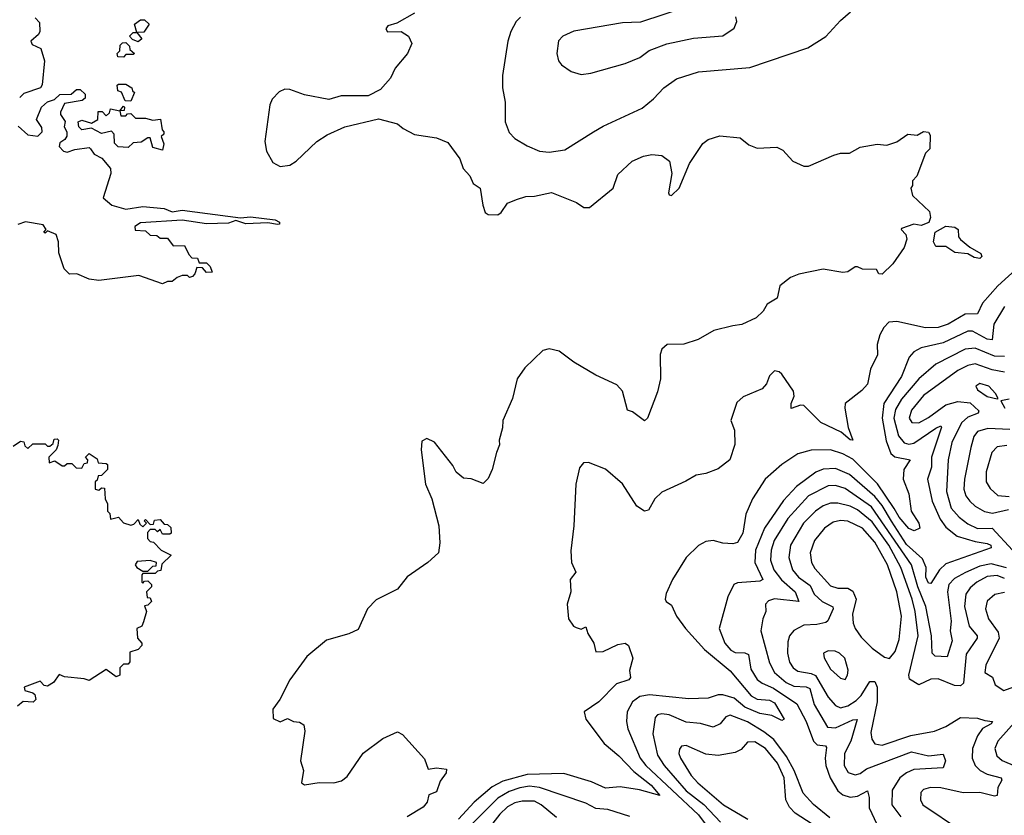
# Model space of a CAD drawing. Extents: x 1678431 to 1860718, y 384618 to 522882.
# Tile 262 of 473: x 1732271 to 1736295, y 498022 to 501273. Entities that reach past the tile are written whole.
import ezdxf

# ---------------------------------------------------------------- set-up
doc = ezdxf.new("R2010")
doc.units = 0

msp = doc.modelspace()

# ---------------------------------------------------------------- linework, layer by layer
at = {"layer": '0CON10XD'}
for points in [[(1734995.3, 501324.7), (1734807.6, 501262.4), (1734735, 501259.5), (1734535, 501225.5), (1734490, 501205), (1734473.2, 501186.8), (1734466, 501135), (1734472.9, 501105), (1734485, 501088), (1734525, 501060.8), (1734565, 501049.2)], [(1732335, 501280), (1732351.7, 501261.7), (1732353.3, 501225), (1732348, 501212), (1732316.7, 501185), (1732321.7, 501171.7), (1732357.5, 501155), (1732373.3, 501105), (1732363.3, 501006.7), (1732356.2, 500993.8), (1732288.3, 500971.7), (1732271.2, 500955)], [(1732755, 501182.5), (1732731.7, 501191.7), (1732720, 501205), (1732735, 501220), (1732750, 501220), (1732740, 501255), (1732765, 501272.5), (1732781.7, 501271.7), (1732800, 501255), (1732778.3, 501221.7), (1732750, 501220), (1732770, 501195), (1732755, 501182.5)], [(1733885, 501299.2), (1733811.7, 501258.3), (1733775, 501247.5), (1733767.5, 501235), (1733773.9, 501223.9), (1733830, 501225), (1733860, 501205), (1733873.8, 501175), (1733856, 501135), (1733806.2, 501075), (1733785.8, 501034.2), (1733745, 500987.5), (1733695, 500961.2), (1733585, 500961.2), (1733535, 500946.7), (1733435, 500966.2), (1733375, 500988), (1733355, 500988.8), (1733331.2, 500978.8), (1733302.4, 500947.6), (1733293.1, 500925), (1733273.6, 500775), (1733279.3, 500735), (1733305, 500689.1), (1733335, 500673.6), (1733375, 500678.1), (1733401.4, 500695), (1733485, 500775.8), (1733527.3, 500802.7), (1733600, 500835), (1733737.7, 500867.7), (1733815, 500846.7), (1733837.7, 500827.7), (1733885, 500803.3), (1733975, 500790), (1734021.2, 500771.2), (1734070, 500705), (1734083.3, 500665), (1734110, 500635), (1734124.2, 500604.2), (1734153.3, 500585), (1734163.3, 500515), (1734173.8, 500485), (1734185, 500477.5), (1734225, 500475.7), (1734239.2, 500485), (1734265, 500523.8), (1734301.7, 500538.3), (1734339.1, 500550.9), (1734375, 500551.5), (1734445, 500566.9), (1734546.3, 500526.3), (1734576.1, 500506.1), (1734600, 500505), (1734696.2, 500585), (1734715, 500640), (1734773.8, 500695), (1734820, 500715), (1734855, 500721.5), (1734895, 500718.5), (1734926.7, 500695), (1734935.7, 500645), (1734922.2, 500565), (1734925, 500556.7), (1734935, 500554.3), (1734965.4, 500585), (1735008, 500685), (1735062.6, 500767.4), (1735085, 500783.8), (1735132.3, 500797.7), (1735215, 500790), (1735251.3, 500761.3), (1735285, 500748.6), (1735365, 500752), (1735390.3, 500740.3), (1735430, 500695), (1735475, 500674.2), (1735495, 500674.3), (1735598.7, 500718.7), (1735625, 500727), (1735662.2, 500727.8), (1735705, 500751.9), (1735775, 500764), (1735815, 500760), (1735855.9, 500774.1), (1735900, 500805), (1735938.8, 500801.2), (1735965, 500816.2), (1735985, 500813.3), (1735991.7, 500801.7), (1735990, 500745), (1735973, 500727), (1735937, 500633), (1735920, 500615), (1735920, 500595), (1735912.5, 500585), (1735920, 500555), (1735988.8, 500488.8), (1735993.5, 500465), (1735986.1, 500443.9), (1735955, 500432.5), (1735925, 500437.5), (1735875, 500420), (1735872.5, 500415), (1735892.5, 500395), (1735896, 500376), (1735885, 500342.5), (1735838.8, 500275), (1735795, 500233.3), (1735782.5, 500235), (1735771.7, 500251.7), (1735715, 500253.3), (1735695, 500262.5), (1735685, 500262.5), (1735655, 500242.5), (1735635, 500240), (1735555, 500253.3), (1735455, 500233.3), (1735421.2, 500218.8), (1735377.5, 500185), (1735366.7, 500135), (1735325, 500110), (1735308.6, 500081.4), (1735280, 500055), (1735222.4, 500027.6), (1735185, 500021.9), (1735107, 500003), (1735043.5, 499966.5), (1734985, 499947.3), (1734916.7, 499945), (1734895, 499927.1), (1734888.2, 499905), (1734889.1, 499805), (1734877.6, 499752.4), (1734836.2, 499645), (1734825, 499633.3), (1734775, 499670.8), (1734755, 499677.5), (1734734.7, 499754.7), (1734711.4, 499781.4), (1734625, 499820.8), (1734535, 499873.6), (1734475, 499918), (1734435, 499927.3), (1734408.8, 499921.2), (1734335, 499850), (1734304.5, 499805), (1734284.5, 499725.5), (1734245.7, 499635), (1734244.4, 499605), (1734230.8, 499555), (1734232.5, 499535), (1734219.2, 499505), (1734202, 499435)], [(1734317.3, 501282.7), (1734299.4, 501265), (1734277.8, 501225), (1734266.2, 501185), (1734244.4, 501045), (1734244.3, 500995), (1734255.5, 500935.5), (1734255.5, 500855), (1734272, 500812), (1734295, 500787.3), (1734345, 500757.5), (1734395, 500735.4), (1734435, 500731.2), (1734498.5, 500741.5), (1734615.6, 500814.4), (1734655, 500838.2), (1734815, 500911.9), (1734861.1, 500948.9), (1734903.1, 500995), (1734955, 501030.8), (1735045, 501060), (1735255, 501078.2), (1735491.8, 501158.2), (1735565.4, 501204.6), (1735625, 501270), (1735666.7, 501305)], [(1734565, 501049.2), (1734605, 501054.2), (1734745, 501093.5), (1734805, 501118.6), (1734842.8, 501147.2), (1734915, 501174.6), (1735025, 501196.9), (1735145, 501207.3), (1735191.4, 501238.6), (1735201.4, 501265), (1735197.5, 501285)], [(1732695, 501120), (1732671.7, 501121.7), (1732670, 501135), (1732680, 501145), (1732681.7, 501168.3), (1732691.7, 501178.3), (1732705, 501180), (1732720, 501165), (1732721.7, 501151.7), (1732740, 501135), (1732735, 501130), (1732705, 501130), (1732695, 501120)], [(1732265, 500837.5), (1732305, 500802.5), (1732345, 500797.5), (1732362.5, 500815), (1732361.7, 500831.7), (1732340, 500865), (1732360, 500915), (1732385, 500936.7), (1732413, 500947), (1732435, 500967.5), (1732481.7, 500968.3), (1732503, 500987), (1732518.3, 500988.3), (1732538.3, 500968.3), (1732538.3, 500951.7), (1732527, 500943), (1732455, 500930), (1732437.5, 500895), (1732437.5, 500885), (1732457, 500857), (1732452.5, 500835), (1732463.3, 500815), (1732463.6, 500796.4), (1732456.4, 500783.6), (1732435, 500770), (1732432.5, 500755), (1732450, 500735), (1732465, 500731.2), (1732497, 500743), (1732555, 500750), (1732560, 500745), (1732575, 500723.3), (1732606.7, 500706.7), (1732642.5, 500665), (1732643.3, 500645), (1732612.5, 500545), (1732647.5, 500515), (1732705, 500498.8), (1732775, 500509.5), (1732861.2, 500501.2), (1732895, 500487.1), (1732935.4, 500494.6), (1733173.8, 500463.8), (1733215, 500468), (1733315, 500455.3), (1733332.5, 500445), (1733332.5, 500437.5), (1733324.1, 500435.9), (1733285, 500442.5), (1733195, 500438.2), (1733155, 500452), (1733125, 500440.8), (1733035, 500438.2), (1732935, 500453.8), (1732765, 500442.5), (1732741.7, 500428.3), (1732743, 500413), (1732785, 500410), (1732805, 500392.5), (1732831.7, 500391.7), (1732845, 500380), (1732875, 500380), (1732898.3, 500348.3), (1732945, 500350), (1732963, 500313), (1732975, 500300), (1732998.3, 500298.3), (1733005, 500280), (1733035, 500280), (1733050, 500265), (1733058.3, 500241.7), (1733035, 500240), (1733018.3, 500258.3), (1732995, 500260), (1732987.5, 500235), (1732977, 500223), (1732965, 500220), (1732957, 500227), (1732935, 500227.5), (1732915, 500220), (1732895, 500202.5), (1732875, 500202.5), (1732855, 500193.3), (1732757.7, 500227.7), (1732595, 500206.7), (1732555, 500213.3), (1732505, 500233.8), (1732475, 500233.3), (1732452.5, 500255), (1732430.7, 500320.7), (1732430, 500365), (1732420, 500395), (1732385, 500410), (1732375, 500400), (1732370, 500405), (1732380, 500415), (1732367.5, 500435), (1732295, 500447.5), (1732263.9, 500436.1)], [(1732725, 500940), (1732701.7, 500941.7), (1732686.7, 500976.7), (1732671.7, 500981.7), (1732670, 501005), (1732675, 501010), (1732705, 501010), (1732730, 500995), (1732731.7, 500981.7), (1732740, 500975), (1732725, 500940)], [(1732855, 500740), (1732815, 500750), (1732805, 500790), (1732795, 500790), (1732767, 500773), (1732735, 500770), (1732715, 500750), (1732673, 500753), (1732658.3, 500768.3), (1732657.5, 500805), (1732647, 500817), (1732605, 500807.5), (1732565, 500830), (1732525, 500822.5), (1732512.5, 500835), (1732510, 500855), (1732525, 500862.5), (1732565, 500850), (1732590, 500865), (1732591.7, 500898.3), (1732608.3, 500898.3), (1732625, 500880), (1732638.3, 500891.7), (1732641.7, 500908.3), (1732680, 500900), (1732695, 500920), (1732700, 500915), (1732698.3, 500901.7), (1732680, 500900), (1732685, 500880), (1732705, 500880), (1732711.7, 500888.3), (1732725, 500890), (1732745, 500870), (1732785, 500870), (1732815, 500862.5), (1732846.4, 500866.4), (1732853, 500823), (1732860, 500815), (1732860, 500805), (1732850, 500795), (1732860, 500765), (1732855, 500740)], [(1736195, 500296.9), (1736170.9, 500300.9), (1736145, 500316.4), (1736092, 500322), (1736055, 500345.6), (1736015, 500346.2), (1736005.6, 500365.6), (1736012.1, 500405), (1736055, 500429.4), (1736092.5, 500425), (1736106.7, 500415), (1736107.5, 500385), (1736115.7, 500375), (1736153.4, 500343.4), (1736198.1, 500318.1), (1736202.2, 500305), (1736195, 500296.9)], [(1736355, 500264), (1736267.8, 500185), (1736205.2, 500115), (1736185, 500070.4), (1736135, 500069), (1736065, 500028.6), (1736024.8, 500015.2), (1735973.2, 500013.2), (1735855, 500040), (1735823.4, 500036.6), (1735801.8, 500015), (1735786.2, 499985), (1735775.4, 499945), (1735776.8, 499903.2), (1735747.3, 499845), (1735735, 499784), (1735713, 499757), (1735644.3, 499705), (1735642.5, 499685), (1735656.2, 499606.2), (1735675, 499554.4), (1735665, 499556), (1735628, 499588), (1735545, 499626.9), (1735475, 499696.5), (1735462.3, 499697.7), (1735423.9, 499683.9), (1735424.2, 499704.2), (1735435.5, 499734.5), (1735432.9, 499755), (1735385, 499823.8), (1735375, 499833.3), (1735355, 499837.5), (1735335, 499817.5), (1735323.3, 499785), (1735305.8, 499764.2), (1735228, 499732), (1735201.7, 499708.3), (1735177.5, 499635), (1735192, 499595), (1735193, 499537), (1735172.9, 499475), (1735125, 499437.1), (1735075, 499418.6), (1735035, 499411.4), (1734993, 499387)], [(1736295, 500100.4), (1736251.8, 500028.2), (1736244.7, 499965.3), (1736225, 499967.1), (1736165, 499999.5), (1736145, 499999.5), (1736045, 499952.6), (1735955, 499932.6), (1735924.8, 499915.2), (1735906.4, 499893.6), (1735875.2, 499815), (1735802.3, 499705), (1735794.9, 499645), (1735812.5, 499552.5), (1735830.4, 499500.4), (1735846.6, 499486.6), (1735909.5, 499475), (1735884.7, 499435), (1735881.6, 499395), (1735904.2, 499335), (1735914.7, 499265), (1735945.9, 499215), (1735948.9, 499195), (1735926.2, 499183.8), (1735905, 499194.1), (1735865, 499240.2), (1735845.2, 499275), (1735776.8, 499376.8), (1735675, 499477.2), (1735635, 499499), (1735585, 499515.2), (1735505, 499513.8), (1735451.2, 499498.8), (1735385.7, 499455), (1735317.3, 499395), (1735265.4, 499314.6), (1735238.1, 499251.9), (1735226.5, 499175), (1735205, 499136.9), (1735185, 499130.5), (1735145, 499133.8), (1735104.6, 499145.4), (1735075, 499140.9), (1735045, 499124.5), (1734994.7, 499075), (1734938.9, 498985), (1734912.4, 498927.6), (1734908.8, 498905), (1734913.3, 498895), (1734935, 498880), (1734955.6, 498835), (1734991.8, 498785), (1735069.8, 498699.8), (1735175, 498611.8), (1735260.2, 498510.2), (1735285, 498496.2), (1735335, 498491.9), (1735355, 498481.6), (1735395.4, 498414.6), (1735385, 498408.6), (1735345, 498429.2), (1735295, 498437.5), (1735235, 498464.2), (1735190.9, 498500.9), (1735145, 498513.6), (1735125, 498513.4), (1735085, 498500), (1735005, 498497.4), (1734845, 498514.6), (1734805, 498507.3), (1734775.3, 498485), (1734753.1, 498445), (1734750.2, 498405), (1734756.6, 498375), (1734806.4, 498255), (1734830.2, 498225), (1735045, 498024.1), (1735117.3, 497927.3)], [(1736295, 499896.2), (1736255, 499898.6), (1736175, 499930), (1736134.1, 499925.9), (1736014.9, 499865.1), (1735945, 499805.6), (1735875, 499722.6), (1735850.1, 499679.9), (1735843.7, 499645), (1735862.9, 499572.9), (1735885, 499544), (1735905, 499538.5), (1735925, 499542.8), (1736015, 499604.3), (1736035, 499612.9), (1736037.6, 499607.6), (1735997.2, 499485), (1735996.7, 499445), (1735980.9, 499395), (1735999.7, 499305), (1736031.9, 499231.9), (1736055, 499199.6), (1736101.8, 499161.8), (1736175, 499140.1), (1736225, 499133.1), (1736238.9, 499125), (1736241.1, 499115), (1736055, 499048.8), (1736030, 499025), (1735995, 498969.5), (1735985, 498970.4), (1735973.7, 498995), (1735975.6, 499035), (1735959.9, 499069.9), (1735895, 499128.3), (1735833.3, 499223.3), (1735795, 499287.6), (1735765, 499325.1), (1735661.4, 499415), (1735605, 499439), (1735555, 499435.6), (1735525, 499423.8), (1735444.8, 499365), (1735391.8, 499308.2), (1735314.3, 499195.7), (1735277.4, 499105), (1735275.5, 499055), (1735307.8, 498985), (1735295, 498978.1), (1735205, 498971.8), (1735190, 498965), (1735165.5, 498915), (1735129.2, 498785), (1735153.1, 498725), (1735176.7, 498696.7), (1735195, 498686.5), (1735235, 498686), (1735248.8, 498678.8), (1735258.8, 498618.8), (1735285, 498577.4), (1735305, 498561.9), (1735351.9, 498541.9), (1735446.9, 498476.9), (1735484.3, 498405), (1735515, 498324.7), (1735529.8, 498309.8), (1735563.8, 498305), (1735568.7, 498298.7), (1735562.3, 498255), (1735564.8, 498225), (1735583.3, 498175), (1735615, 498121.5), (1735635, 498105.3), (1735665, 498095.8), (1735695, 498100.6), (1735735, 498122.2), (1735742.7, 498095), (1735742, 498052), (1735773.1, 497985)], [(1736295, 499832.9), (1736245, 499841.8), (1736175, 499866.4), (1736145, 499860.5), (1736105, 499839.6), (1735965, 499736.8), (1735915, 499676.8), (1735905.3, 499645), (1735916.3, 499626.3), (1735945, 499625.7), (1735985, 499646.9), (1736055, 499699.6), (1736105, 499712.6), (1736155, 499707.1), (1736190.7, 499675), (1736187.8, 499665), (1736145, 499648.7), (1736119.2, 499625), (1736080.3, 499545), (1736065.6, 499475), (1736058.7, 499345), (1736077.5, 499277.5), (1736109.5, 499239.5), (1736145, 499212.2), (1736185, 499194.1), (1736245.2, 499195.1), (1736327.8, 499105)], [(1736265, 499723.8), (1736270, 499725), (1736258.9, 499745), (1736231.1, 499775), (1736195, 499786.6), (1736177.8, 499775), (1736185, 499760), (1736225, 499733.3), (1736265, 499723.8)], [(1736315, 499722.9), (1736280, 499715), (1736297.1, 499685)], [(1736317.8, 499597.8), (1736227.6, 499602.4), (1736185, 499590.3), (1736169.9, 499570.1), (1736157.3, 499525), (1736132, 499395), (1736129.6, 499355), (1736137.3, 499327.3), (1736153.5, 499305), (1736175, 499284.8), (1736213.1, 499263.1), (1736246.2, 499256.2), (1736311.1, 499271.1)], [(1732245, 499530), (1732275, 499550), (1732288.3, 499548.3), (1732291.7, 499531.7), (1732305, 499520), (1732325, 499540), (1732375, 499540), (1732385, 499530), (1732395, 499530), (1732408.3, 499541.7), (1732411.7, 499558.3), (1732425, 499560), (1732430, 499555), (1732427, 499533), (1732420, 499515), (1732390, 499485), (1732391.7, 499461.7), (1732415, 499470), (1732445, 499450), (1732455, 499450), (1732465, 499460), (1732485, 499460), (1732501.7, 499441.7), (1732525, 499440), (1732535, 499460), (1732548.3, 499461.7), (1732550, 499475)], [(1734202, 499435), (1734185, 499397.5), (1734165, 499377.5), (1734116.1, 499396.1), (1734085, 499398.8), (1734055, 499423.8), (1734041.1, 499451.1), (1733965.9, 499545.9), (1733935, 499561.2), (1733915, 499550), (1733911.4, 499515), (1733929.2, 499375), (1733955.7, 499315), (1733984.3, 499205), (1733988.6, 499135), (1733982.9, 499095), (1733939.4, 499055), (1733855, 498995.6), (1733815, 498945.6), (1733728, 498902), (1733692.7, 498865), (1733655, 498781.1), (1733616.6, 498763.4), (1733525, 498737.2), (1733445, 498670.8), (1733375.6, 498575), (1733334.6, 498495.4), (1733306, 498455), (1733307, 498417), (1733335, 498403.8), (1733365, 498417.5), (1733390, 498405), (1733415, 498402.5), (1733431.7, 498391.7), (1733436.7, 498365), (1733418.8, 498245), (1733431.2, 498205), (1733422.5, 498155), (1733435, 498146.7), (1733495, 498155.3), (1733555.2, 498154.8), (1733586.8, 498163.2), (1733609.1, 498180.9), (1733675, 498276), (1733755, 498336), (1733815, 498362.5), (1733835, 498352.5), (1733925, 498252.5), (1733940, 498210), (1733975, 498216), (1734015, 498210), (1734013.8, 498195), (1733988.8, 498161.2), (1733975, 498117.5), (1733942.5, 498105), (1733935.7, 498075), (1733920, 498055), (1733854.2, 498015.8)], [(1732550, 499475), (1732540, 499485), (1732555, 499500), (1732588.3, 499478.3), (1732591.7, 499461.7), (1732625, 499460), (1732630, 499455), (1732630, 499435), (1732605, 499410), (1732591.7, 499408.3), (1732588.3, 499391.7), (1732580, 499385), (1732580, 499355), (1732595, 499350), (1732605, 499360), (1732618.3, 499358.3), (1732620, 499315), (1732630, 499295), (1732630, 499265), (1732640, 499255), (1732641.7, 499231.7), (1732675, 499240), (1732695, 499217.5), (1732725, 499207.5), (1732738.3, 499211.7), (1732755, 499230), (1732761.7, 499211.7), (1732775, 499200), (1732790, 499215), (1732780, 499225), (1732785, 499230), (1732805, 499210), (1732818.3, 499211.7), (1732821.7, 499228.3), (1732845, 499230), (1732861.7, 499211.7), (1732875, 499210), (1732888.3, 499198.3), (1732890, 499175), (1732885, 499170), (1732855, 499170), (1732845, 499190), (1732835, 499180), (1732825, 499190), (1732805, 499190), (1732793, 499177), (1732793, 499153), (1732805, 499140), (1732818.3, 499138.3), (1732850, 499105), (1732890, 499085), (1732851.7, 499048.3), (1732848.3, 499021.7), (1732835, 499020), (1732825, 499010), (1732775, 499010), (1732770, 499005), (1732770, 498975), (1732775, 498970), (1732781.7, 498978.3), (1732795, 498980), (1732810, 498965), (1732810, 498955), (1732790, 498935), (1732791.7, 498911.7), (1732805, 498910), (1732810, 498895), (1732795, 498880), (1732781.7, 498878.3), (1732790, 498855), (1732777, 498813), (1732770, 498795), (1732750, 498785), (1732752.5, 498745), (1732770, 498725), (1732770, 498715), (1732755, 498700), (1732721.7, 498688.3), (1732721.7, 498648.3), (1732715, 498640), (1732695, 498640), (1732680, 498625), (1732680, 498595), (1732665, 498587.5), (1732625, 498617.5), (1732555, 498572.5), (1732535, 498580), (1732455, 498587.5), (1732433, 498597), (1732410, 498565), (1732385, 498550), (1732371.7, 498551.7), (1732355, 498570), (1732290, 498545), (1732291.7, 498531.7), (1732325, 498522.5), (1732332.5, 498515), (1732337.5, 498495), (1732326.2, 498483.8), (1732285, 498487.5), (1732261.7, 498468.3)], [(1736305, 499533), (1736265, 499526.9), (1736243.1, 499505), (1736220.7, 499425), (1736221.1, 499385), (1736236.6, 499356.6), (1736268.7, 499328.7), (1736315, 499325.1)], [(1734993, 499387), (1734895, 499341.9), (1734866.9, 499315), (1734840.9, 499269.1), (1734825, 499264), (1734792.5, 499285), (1734735, 499376.2), (1734665, 499436), (1734595, 499463.8), (1734575, 499462.5), (1734558.3, 499441.7), (1734543.8, 499375), (1734536, 499205), (1734523, 499103), (1734525.8, 499055), (1734544, 499015), (1734521.2, 498985), (1734523.8, 498935), (1734508.8, 498885), (1734514.2, 498825), (1734534.2, 498795), (1734545, 498788.6), (1734565, 498782.5), (1734585, 498792.5), (1734592.9, 498765), (1734617.5, 498725), (1734625, 498690), (1734655, 498691.4), (1734715, 498720), (1734745.5, 498725.5), (1734758.8, 498715), (1734776.4, 498663.6), (1734763.6, 498613.6), (1734766.7, 498585), (1734760, 498575), (1734710.3, 498559.7), (1734638.2, 498485), (1734577.5, 498445), (1734584.6, 498415), (1734659.5, 498315), (1734719.4, 498265), (1734781.2, 498201.2), (1734851.9, 498145), (1734886.8, 498103.2), (1734804.4, 498125.6), (1734725, 498137.8), (1734665, 498133.1), (1734608.1, 498158.1), (1734495, 498193.2), (1734345, 498187.9), (1734245, 498161.7), (1734201.7, 498138.2), (1734128.7, 498075), (1734063.7, 498006.3)], [(1736303.5, 499033.5), (1736240.9, 499049.1), (1736195, 499040.1), (1736135.5, 499014.5), (1736091.2, 498988.8), (1736068.3, 498965), (1736062.8, 498935), (1736077.2, 498815), (1736073.9, 498775), (1736081.9, 498735), (1736060.5, 498669.5), (1736012.7, 498672.7), (1736000.3, 498685), (1735997.2, 498755), (1735974.6, 498875), (1735941.8, 498955), (1735914.9, 499045), (1735751.8, 499281.8), (1735645, 499357.1), (1735605, 499369), (1735575, 499368.3), (1735495, 499327.1), (1735409.5, 499235), (1735353.8, 499145), (1735341.7, 499105), (1735339, 499065), (1735353, 499025), (1735384.4, 498984.4), (1735440.4, 498935), (1735455.4, 498895), (1735355, 498906.1), (1735331.4, 498898.6), (1735319.2, 498885), (1735320, 498855), (1735307.3, 498825), (1735300, 498775), (1735334.8, 498645), (1735355.6, 498605), (1735402.6, 498565), (1735435, 498550), (1735485, 498547.1), (1735499.6, 498539.6), (1735517.6, 498475), (1735572.5, 498382.5), (1735605, 498379.5), (1735675, 498412.3), (1735693.6, 498413.6), (1735667, 498325), (1735642.1, 498275), (1735639.8, 498225), (1735657.1, 498197.1), (1735685, 498186.7), (1735705, 498192.7), (1735732, 498212), (1735915, 498281.5), (1735985, 498265.2), (1736045, 498272.2), (1736054, 498245), (1736044.7, 498215.3), (1735925, 498209), (1735895, 498196), (1735867.7, 498175), (1735837, 498125), (1735835.2, 498065), (1735872.3, 498015)], [(1736295, 498990.1), (1736265, 499001.8), (1736225, 498997.3), (1736182.5, 498975), (1736155, 498950.8), (1736137.4, 498925), (1736132.2, 498875), (1736150.4, 498795), (1736183.1, 498755), (1736183.7, 498745), (1736139.3, 498680.7), (1736128, 498562), (1736115, 498550.8), (1736091.7, 498551.7), (1736025, 498579.5), (1735995, 498577.5), (1735945, 498554.4), (1735907.8, 498577.8), (1735904, 498595), (1735942.7, 498755), (1735931, 498855), (1735917.9, 498905), (1735871.9, 499035), (1735823.4, 499125), (1735755, 499220.7), (1735695, 499270), (1735664.4, 499285.6), (1735615, 499297.9), (1735585, 499297.1), (1735555, 499286.5), (1735523.3, 499265), (1735474.3, 499215), (1735420.8, 499125), (1735414.4, 499075), (1735429.8, 499025), (1735453.3, 498995), (1735501, 498961), (1735518, 498925), (1735550.3, 498895), (1735594.2, 498874.2), (1735595.2, 498865), (1735573.4, 498816.6), (1735565, 498809.7), (1735527.9, 498802.1), (1735475, 498799.1), (1735435, 498777.3), (1735417.5, 498755), (1735409.6, 498730.4), (1735408.4, 498685), (1735417.5, 498647.5), (1735431.6, 498625), (1735450.4, 498610.4), (1735505, 498601.5), (1735522.8, 498592.8), (1735574.2, 498504.2), (1735605, 498470.6), (1735625, 498460.7), (1735655, 498469), (1735689.5, 498490.5), (1735709.1, 498510.9), (1735745, 498568.7), (1735765, 498568.8), (1735774.8, 498545), (1735775.2, 498485.2), (1735749.6, 498359.6), (1735752.7, 498332.7), (1735765, 498314.5), (1735795, 498307.9), (1735912, 498348), (1736010, 498365), (1736055, 498384.7), (1736115, 498421.9), (1736185, 498418.2), (1736215, 498409.6), (1736246.7, 498405), (1736241.4, 498395), (1736205, 498376.5), (1736185, 498346.2), (1736165.2, 498295), (1736163.8, 498255), (1736175.8, 498225), (1736196, 498205), (1736225, 498189.4), (1736281.5, 498175), (1736284.6, 498165), (1736267.6, 498135), (1736265, 498102.5), (1736255, 498100), (1736195.2, 498115.2), (1736126, 498114), (1736035, 498134.3), (1735992.5, 498135), (1735965, 498126.9), (1735953.8, 498115), (1735951.8, 498085), (1735961.5, 498065), (1736115, 497961.1)], [(1735825, 498662.5), (1735848.8, 498691.2), (1735865, 498740.8), (1735874.1, 498835), (1735855, 498934.4), (1735817.4, 499045), (1735765, 499138.1), (1735715, 499195.2), (1735655, 499224), (1735625, 499226), (1735595, 499219.3), (1735559.4, 499195), (1735518.9, 499145), (1735501.4, 499095), (1735507, 499055), (1735520.8, 499030.8), (1735585, 498959.5), (1735615, 498949.3), (1735655, 498950.6), (1735675, 498938.2), (1735688.8, 498905), (1735673.8, 498843.8), (1735676.4, 498806.4), (1735685.2, 498785.2), (1735709.6, 498749.6), (1735754.6, 498705), (1735805, 498667.8), (1735825, 498662.5)], [(1732795, 499020), (1732815, 499040), (1732828.3, 499041.7), (1732830, 499055), (1732805, 499062.5), (1732750.7, 499059.3), (1732742.5, 499045), (1732750, 499035), (1732775, 499020), (1732795, 499020)], [(1736295, 498932.1), (1736255.6, 498924.4), (1736225, 498897.5), (1736218.1, 498865), (1736230, 498825), (1736269.8, 498769.8), (1736273.1, 498745), (1736218.8, 498635), (1736215.5, 498605), (1736245.9, 498585.9), (1736257.1, 498555), (1736292, 498532), (1736375, 498561.5)], [(1735645, 498577.1), (1735654.5, 498595), (1735656, 498615), (1735643.3, 498663.3), (1735620.8, 498685), (1735603, 498693), (1735575.5, 498694.5), (1735556.2, 498685), (1735558.1, 498665), (1735585, 498619.6), (1735625, 498582.2), (1735645, 498577.1)], [(1735582.1, 498012.1), (1735515.3, 498065.3), (1735472.7, 498112.7), (1735435.7, 498205), (1735405, 498262.1), (1735352.2, 498332.2), (1735312.4, 498362.4), (1735245, 498403.2), (1735175, 498431.4), (1735156.1, 498423.9), (1735134, 498396), (1735105, 498382.5), (1735053.4, 498396.6), (1734995, 498402.2), (1734925, 498431.9), (1734895, 498436.6), (1734877.6, 498432.4), (1734868.6, 498421.4), (1734859, 498355), (1734877.4, 498267.4), (1734904.1, 498225), (1734995, 498121.6), (1735066.4, 498066.4), (1735134.3, 497994.3)], [(1736358, 498425), (1736267.9, 498325), (1736255.8, 498295), (1736264.7, 498265), (1736285.4, 498245.4), (1736404.8, 498194.8)], [(1735509.1, 497985), (1735440.1, 498030.1), (1735417.1, 498055), (1735402, 498085), (1735395.5, 498175), (1735368.2, 498235), (1735318.9, 498295), (1735275, 498321.4), (1735245, 498320.5), (1735219.5, 498290.5), (1735195, 498277.9), (1735125, 498266.4), (1735075, 498271.8), (1734995, 498306.9), (1734976.2, 498303.8), (1734968, 498292), (1734965.3, 498275), (1734972.1, 498255), (1735015.1, 498185.1), (1735042.1, 498155), (1735146.6, 498065), (1735246.5, 498006.5)], [(1734765, 498016.5), (1734675, 498045.2), (1734625, 498050), (1734585, 498070.8), (1734395, 498135.4), (1734355, 498140.8), (1734315.5, 498134.5), (1734270.7, 498119.3), (1734225, 498091.5), (1734119.4, 497985)], [(1734465, 498012.5), (1734402.8, 498065), (1734375, 498080), (1734325, 498079.7), (1734295, 498072.6), (1734265, 498056.2), (1734233.1, 498026.9), (1734162.4, 497935)]]:
    msp.add_lwpolyline(points, dxfattribs=at)

doc.saveas('drawing.dxf')
